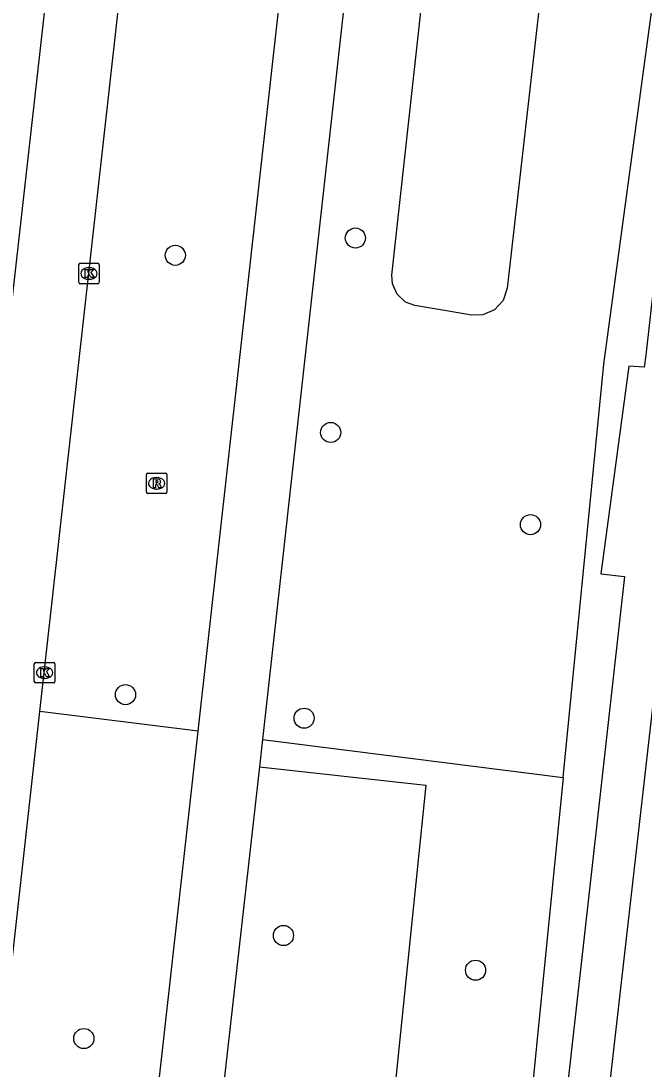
# Model space of a CAD drawing. Extents: x 161928 to 163055, y 386475 to 387428.
# Drawn here: x 161978.6 to 162008.9, y 386774.3 to 386825.3 of the extents above; entities that cross this region are included whole.
import ezdxf

# ---------------------------------------------------------------- set-up
doc = ezdxf.new("R2010")
doc.units = 0
for name, color, linetype in [('IMGEO_Berm_groen', 7, 'Continuous'), ('IMGEO_Boom', 7, 'Continuous'), ('IMGEO_Fietspad_gesloten', 7, 'Continuous'), ('IMGEO_Kolk', 7, 'Continuous'), ('IMGEO_Rijbaan_regionaal_gesloten', 7, 'Continuous'), ('IMGEO_Rioolput', 7, 'Continuous'), ('IMGEO_Voetpad_open', 7, 'Continuous')]:
    doc.layers.add(name, color=color, linetype=linetype)

msp = doc.modelspace()

# ---------------------------------------------------------------- linework, layer by layer
at = {"layer": 'IMGEO_Berm_groen'}
for points in [[(162006.585, 386850.029), (162002.297, 386812.306), (162002.098, 386811.715), (162001.675, 386811.257), (162001.103, 386811.01), (162000.556, 386811.002), (162000, 386811.097), (161997.805, 386811.468), (161997.351, 386811.633), (161996.935, 386812.01), (161996.708, 386812.525), (161996.688, 386812.947), (162000, 386843.129), (162001.037, 386852.578)], [(162005.008, 386788.518), (162007.001, 386808.617), (162009.798, 386829.325), (162011.288, 386829.156)], [(161987.259, 386790.761), (161979.57, 386791.732)], [(161990.392, 386790.363), (162005.008, 386788.518)], [(161990.245, 386789.035), (161998.337, 386788.148), (161994.436, 386750), (161989.301, 386699.795), (161982.763, 386700.414)], [(162005.008, 386788.518), (161998.505, 386722.956), (161997.23, 386714.781), (161996.045, 386706.635), (161994.485, 386698.645), (161994.672, 386692.84), (161993.174, 386677.984), (161990.334, 386655.356), (161991.413, 386650.255)]]:
    msp.add_lwpolyline(points, dxfattribs=at)
at = {"layer": 'IMGEO_Boom'}
for centre in [(161994.911, 386814.747), (161986.154, 386813.907), (161993.709, 386805.293), (162003.427, 386800.811), (161983.731, 386792.545), (161992.415, 386791.4), (161991.412, 386780.833), (162000.756, 386779.144), (161981.705, 386775.823)]:
    msp.add_circle(centre, 0.489, dxfattribs=at)
at = {"layer": 'IMGEO_Fietspad_gesloten'}
for points in [[(161987.259, 386790.761), (162000, 386905.02), (162010.591, 387000), (162015.741, 387045.758)], [(162018.878, 387045.34), (162013.795, 387000), (162000, 386876.945), (161990.392, 386790.363)], [(161984.736, 386580.648), (161979.611, 386694.81), (161979.277, 386701.082), (161979.827, 386719.32), (161980.765, 386731.703), (161982.714, 386750), (161987.259, 386790.761)], [(161990.392, 386790.363), (161990.245, 386789.035)], [(161990.245, 386789.035), (161985.832, 386750), (161984.098, 386733.266), (161983.074, 386718.473), (161982.687, 386703.955), (161982.763, 386700.414)]]:
    msp.add_lwpolyline(points, dxfattribs=at)
at = {"layer": 'IMGEO_Kolk'}
for p, q in [((161981.53, 386813.521), (161982.382, 386813.521)), ((161981.455, 386812.595), (161981.455, 386813.447)), ((161981.943, 386813.301), (161981.968, 386813.301)), ((161982.456, 386813.447), (161982.456, 386812.595)), ((161982.382, 386812.521), (161981.53, 386812.521)), ((161981.966, 386812.741), (161981.941, 386812.741)), ((161979.295, 386793.188), (161979.295, 386794.04)), ((161979.37, 386794.114), (161980.222, 386794.114)), ((161979.783, 386793.894), (161979.808, 386793.894)), ((161980.296, 386794.04), (161980.296, 386793.188)), ((161979.806, 386793.334), (161979.781, 386793.334)), ((161980.222, 386793.114), (161979.37, 386793.114))]:
    msp.add_line(p, q, dxfattribs=at)
for points in [[(161981.53, 386813.521), (161982.382, 386813.521)], [(161981.455, 386812.595), (161981.455, 386813.447)], [(161981.776, 386813.221), (161981.899, 386813.221), (161981.899, 386813.07), (161982.029, 386813.221), (161982.193, 386813.221), (161982.047, 386813.07), (161982.2, 386812.821), (161982.048, 386812.821), (161981.963, 386812.985), (161981.899, 386812.918), (161981.899, 386812.821), (161981.776, 386812.821), (161981.776, 386813.221)], [(161982.456, 386813.447), (161982.456, 386812.595)], [(161982.382, 386812.521), (161981.53, 386812.521)], [(161979.295, 386793.188), (161979.295, 386794.04)], [(161979.37, 386794.114), (161980.222, 386794.114)], [(161979.616, 386793.814), (161979.739, 386793.814), (161979.739, 386793.663), (161979.869, 386793.814), (161980.033, 386793.814), (161979.887, 386793.663), (161980.04, 386793.414), (161979.888, 386793.414), (161979.803, 386793.578), (161979.739, 386793.511), (161979.739, 386793.414), (161979.616, 386793.414), (161979.616, 386793.814)], [(161980.296, 386794.04), (161980.296, 386793.188)], [(161980.222, 386793.114), (161979.37, 386793.114)]]:
    msp.add_lwpolyline(points, dxfattribs=at)
for centre, start, end in [((161981.532, 386813.445), 91.552, 178.448), ((161981.532, 386813.445), 91.552, 178.448), ((161982.38, 386813.445), 1.552, 88.448), ((161982.38, 386813.445), 1.552, 88.448), ((161981.532, 386812.597), 181.552, 268.448), ((161981.532, 386812.597), 181.552, 268.448), ((161982.38, 386812.597), 271.552, 358.448), ((161982.38, 386812.597), 271.552, 358.448), ((161979.372, 386794.038), 91.552, 178.448), ((161979.372, 386794.038), 91.552, 178.448), ((161980.22, 386794.038), 1.552, 88.448), ((161980.22, 386794.038), 1.552, 88.448), ((161979.372, 386793.19), 181.552, 268.448), ((161979.372, 386793.19), 181.552, 268.448), ((161980.22, 386793.19), 271.552, 358.448), ((161980.22, 386793.19), 271.552, 358.448)]:
    msp.add_arc(centre, 0.0765, start, end, dxfattribs=at)
for centre, major_axis, ratio, start_param, end_param in [((161981.942, 386813.021), (-0.387, 0.002), 0.722429, 4.712389, 7.853982), ((161981.967, 386813.021), (-0.39, 0.002), 0.717154, 1.570796, 4.712389), ((161979.782, 386793.614), (-0.387, 0.002), 0.722429, 4.712389, 7.853982), ((161979.807, 386793.614), (-0.39, 0.002), 0.717154, 1.570796, 4.712389)]:
    msp.add_ellipse(centre, major_axis=major_axis, ratio=ratio, start_param=start_param, end_param=end_param, dxfattribs=at)
at = {"layer": 'IMGEO_Rijbaan_regionaal_gesloten'}
for points in [[(161970.597, 386743.824), (161971.645, 386753.437), (161976.129, 386793.271), (161983.664, 386860.163), (161994.441, 386956.609), (161999.349, 387000.588), (162004.52, 387047.158)], [(161979.57, 386791.732), (162000, 386974.612), (162002.842, 387000), (162008.079, 387046.78)], [(161981.679, 386580.648), (161976.551, 386697.302), (161974.502, 386742.455), (161974.558, 386746.864), (161974.908, 386750), (161979.57, 386791.732)]]:
    msp.add_lwpolyline(points, dxfattribs=at)
at = {"layer": 'IMGEO_Rioolput'}
for p, q in [((161984.82, 386803.32), (161985.672, 386803.32)), ((161984.745, 386802.394), (161984.745, 386803.246)), ((161985.233, 386803.1), (161985.258, 386803.1)), ((161985.746, 386803.246), (161985.746, 386802.394)), ((161985.672, 386802.32), (161984.82, 386802.32)), ((161985.256, 386802.54), (161985.231, 386802.54))]:
    msp.add_line(p, q, dxfattribs=at)
for points in [[(161984.82, 386803.32), (161985.672, 386803.32)], [(161984.745, 386802.394), (161984.745, 386803.246)], [(161985.334, 386803.018), (161985.082, 386803.02), (161985.082, 386802.62)], [(161985.26, 386802.939), (161985.206, 386802.939), (161985.206, 386802.858)], [(161985.206, 386802.858), (161985.258, 386802.858)], [(161985.746, 386803.246), (161985.746, 386802.394)], [(161985.672, 386802.32), (161984.82, 386802.32)], [(161985.082, 386802.62), (161985.206, 386802.62), (161985.206, 386802.782), (161985.217, 386802.782)], [(161985.264, 386802.753), (161985.335, 386802.62), (161985.475, 386802.62), (161985.41, 386802.746)]]:
    msp.add_lwpolyline(points, dxfattribs=at)
for centre, radius, start, end in [((161984.822, 386803.244), 0.0765, 91.552, 178.448), ((161984.822, 386803.244), 0.0765, 91.552, 178.448), ((161985.67, 386803.244), 0.0765, 1.552, 88.448), ((161985.67, 386803.244), 0.0765, 1.552, 88.448), ((161985.242, 386803.047), 0.19, 274.7715, 282.9687), ((161985.266, 386802.843), 0.0964, 77.0061, 93.1865), ((161985.28, 386802.9), 0.0378, 276.6634, 79.6772), ((161985.333, 386802.908), 0.109, 350.3612, 89.416), ((161985.331, 386802.908), 0.112, 277.5842, 350.9817), ((161984.822, 386802.396), 0.0765, 181.552, 268.448), ((161984.822, 386802.396), 0.0765, 181.552, 268.448), ((161985.216, 386802.729), 0.0533, 26.0293, 88.6989), ((161985.315, 386802.693), 0.108, 29.5134, 73.7905), ((161985.67, 386802.396), 0.0765, 271.552, 358.448), ((161985.67, 386802.396), 0.0765, 271.552, 358.448)]:
    msp.add_arc(centre, radius, start, end, dxfattribs=at)
for centre, major_axis, ratio, start_param, end_param in [((161985.232, 386802.82), (-0.387, 0.002), 0.722429, 4.712389, 7.853982), ((161985.257, 386802.82), (-0.39, 0.002), 0.717154, 1.570796, 4.712389)]:
    msp.add_ellipse(centre, major_axis=major_axis, ratio=ratio, start_param=start_param, end_param=end_param, dxfattribs=at)
at = {"layer": 'IMGEO_Voetpad_open'}
for points in [[(162011.288, 386829.156), (162009.031, 386809.044), (162008.959, 386808.465), (162008.208, 386808.516), (162006.852, 386798.42), (162007.994, 386798.293), (162006.873, 386788.282), (162005.028, 386771.813)], [(162007.061, 386771.581), (162010.678, 386803.312), (162016.97, 386802.618)]]:
    msp.add_lwpolyline(points, dxfattribs=at)

doc.saveas('drawing.dxf')
